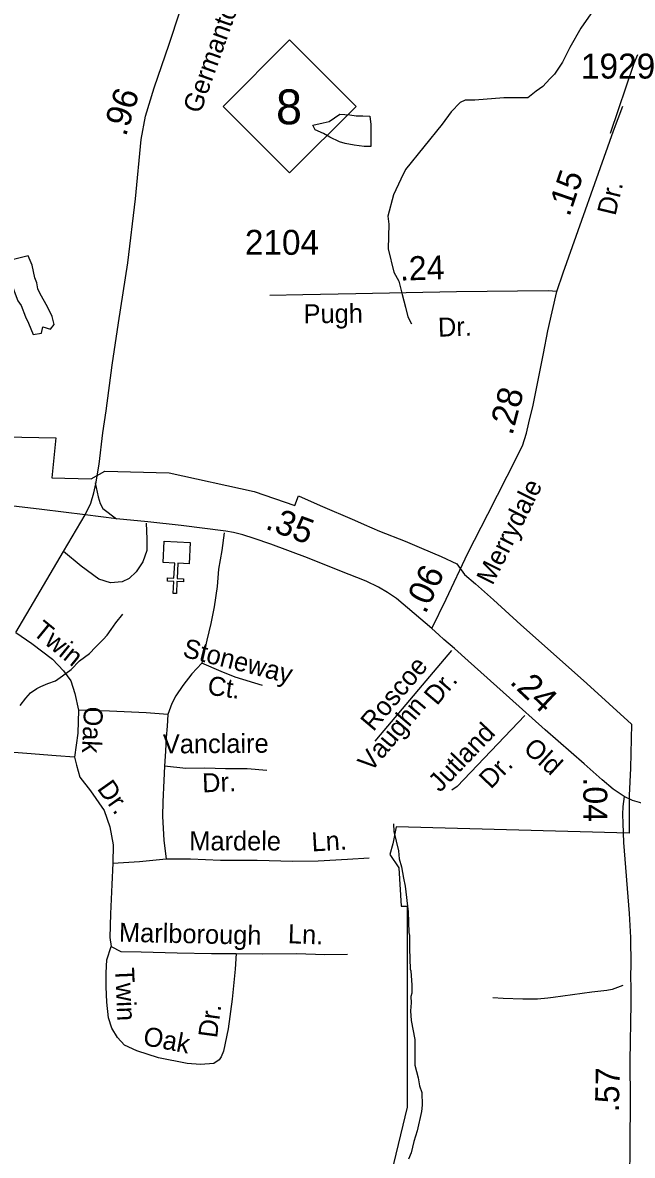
# Model space of a CAD drawing. Extents: x 1547597 to 1699558, y 810033 to 920809.
# Drawn here: x 1629465 to 1632517, y 888936 to 894609 of the extents above; entities that cross this region are included whole.
import ezdxf

# ---------------------------------------------------------------- set-up
doc = ezdxf.new("R2010")
doc.units = 0
for name, color, linetype in [('Exist Boundary Political City Limit New', 7, 'Continuous'), ('Exist Cultural Church CELL', 7, 'Continuous'), ('Exist Hydrographic Creek Single Shore', 7, 'Continuous'), ('Exist Hydrographic Misc Water Feature', 7, 'Continuous'), ('Exist Road Non-System Type 51', 7, 'Continuous'), ('Exist Road Non-System Type 51 Label', 7, 'Continuous'), ('Exist Road Primary NC Attributed', 7, 'Continuous'), ('Exist Road Primary NC Label', 7, 'Continuous'), ('Exist Road Primary NC Service Mileage Hundredths English Label', 7, 'Continuous'), ('Exist Road Primary NC Shield CELL', 7, 'Continuous'), ('Exist Road Primary NC Shield Number Label', 7, 'Continuous'), ('Exist Road Secondary Mileage Hundredths English Label', 7, 'Continuous'), ('Exist Road Secondary Type 51 Attributed', 7, 'Continuous'), ('Exist Road Secondary Type 51 Label', 7, 'Continuous'), ('Exist Road Secondary Type 51 Number Label', 7, 'Continuous'), ('Map Preparation Boundary City Limit Buffer Line', 7, 'Continuous')]:
    doc.layers.add(name, color=color, linetype=linetype)

msp = doc.modelspace()

# ---------------------------------------------------------------- linework, layer by layer
at = {"layer": 'Exist Boundary Political City Limit New'}
for points in [[(1628351.5, 892555), (1629630.8, 892530.4), (1629611.1, 892329.3), (1629807.2, 892324.4), (1629875.8, 892363.6), (1630197.7, 892354.7), (1630624.1, 892260.7)], [(1630624.1, 892260.7), (1630828.1, 892190.3), (1630846.3, 892239.2), (1630955, 892190.3), (1631125.4, 892117.7), (1631175.3, 892095.7), (1631251.9, 892063), (1631379.9, 892012.9), (1631461.5, 891976.7), (1631559.3, 891935), (1631639.1, 891898.7), (1631677.2, 891846.1), (1631731.5, 891799), (1631821.7, 891717.8), (1631959.5, 891592.7), (1632093.2, 891475.5), (1632289, 891299.6), (1632513.7, 891096.6), (1632507.8, 890876.2), (1632501.2, 890737.8), (1632501.2, 890698.2), (1632501.2, 890549.9), (1631334.5, 890581.8), (1631318.8, 890497.1), (1631303.5, 890442.8), (1631347.9, 890377), (1631360.5, 890183.9), (1631389, 890183.8), (1631389.5, 889178.4), (1631232.6, 888526)]]:
    msp.add_lwpolyline(points, dxfattribs=at)
at = {"layer": 'Exist Cultural Church CELL'}
msp.add_lwpolyline([(1630298.8, 891899.4), (1630241.9, 891902.2), (1630238.1, 891826.2), (1630270.1, 891824.5), (1630269.3, 891808.6), (1630237.3, 891810.2), (1630234.3, 891750.1), (1630218.3, 891750.9), (1630221.3, 891811), (1630189.3, 891812.6), (1630190.1, 891828.6), (1630222.1, 891827), (1630225.9, 891903), (1630168.4, 891906), (1630173.7, 892012.3), (1630304.2, 892005.8)], close=True, dxfattribs=at)
at = {"layer": 'Exist Hydrographic Creek Single Shore'}
msp.add_lwpolyline([(1629452.1, 891189.6), (1629480.3, 891225.5), (1629504.5, 891253.3), (1629536.6, 891275.2), (1629556.6, 891285.1), (1629590.6, 891299), (1629628.8, 891312.7), (1629664.9, 891338.6), (1629707, 891370.4), (1629749.2, 891412.3), (1629799.4, 891450), (1629829.5, 891481.9), (1629867.8, 891519.7), (1629887.9, 891541.6), (1629908, 891569.5), (1629932.1, 891603.5), (1629966.4, 891647.4)], dxfattribs=at)
at = {"layer": 'Exist Hydrographic Misc Water Feature'}
for points in [[(1632309.7, 894653), (1632258.6, 894581.9), (1632205, 894484.8), (1632167.8, 894411.4), (1632126.9, 894352.1), (1632104.6, 894328.5), (1632069.1, 894289.2), (1632035.4, 894266.8), (1631994.3, 894233.1), (1631874.5, 894233.1), (1631728.6, 894221.8), (1631680, 894221.8), (1631654.8, 894210.1), (1631610, 894162.9), (1631565.1, 894101.6), (1631380.7, 893873.6), (1631358.3, 893824.9), (1631320.8, 893746.3), (1631293.3, 893640.7), (1631298.6, 893600.7), (1631294.7, 893476.7), (1631323.3, 893359.9), (1631348.3, 893314.9), (1631365.6, 893247.3), (1631382.2, 893184.1), (1631393.4, 893135.9), (1631410.9, 893100.4)], [(1631203.6, 894141.5), (1631207.5, 894098.4), (1631208.3, 893988.3), (1631174.8, 893989.4), (1631125.2, 893994.9), (1631078.6, 894003.7), (1631050.6, 894011.8), (1631003, 894036.1), (1630970.2, 894054.2), (1630929.1, 894071.7), (1630917.3, 894095.5), (1630969.2, 894107.6), (1631000.1, 894113.7), (1631026.7, 894132.2), (1631052.9, 894151), (1631102.9, 894147.7), (1631133.7, 894142.9), (1631168.3, 894141.9), (1631203.6, 894141.5)], [(1629425, 893424.3), (1629393.5, 893417.4), (1629361.2, 893399.8), (1629394.2, 893337.3), (1629405.8, 893313.1), (1629423, 893264.8), (1629440.2, 893216.5), (1629457.8, 893192.2), (1629478.9, 893135.9), (1629494.4, 893103.6), (1629517.4, 893047.2), (1629559.6, 893054.5), (1629566, 893086.4), (1629603.9, 893073.8), (1629622.2, 893097.5), (1629612.9, 893137.7), (1629589.6, 893186.1), (1629552.7, 893250.7), (1629541.1, 893276.8), (1629535.6, 893306.9), (1629526, 893331), (1629513, 893395.3), (1629491.8, 893441.8), (1629425, 893424.3)], [(1631320.6, 890596.9), (1631323.6, 890557.9), (1631346.1, 890461.5), (1631349.5, 890421.4), (1631360.7, 890381.3), (1631371.9, 890325.1), (1631379.2, 890285), (1631395.1, 890156.7), (1631397.5, 890052.7), (1631401.1, 890036.7), (1631402.2, 889972.6), (1631404.4, 889868.6), (1631408.3, 889860.5), (1631413.1, 889788.5), (1631412.5, 889748.5), (1631408.2, 889732.6), (1631409.8, 889700.5), (1631407.1, 889660.6), (1631410.3, 889612.5), (1631428.7, 889516.1), (1631428.6, 889388.2), (1631445.6, 889323.9), (1631451, 889283.8), (1631462.5, 889251.6), (1631465.4, 889187.5), (1631460.9, 889155.7), (1631439.4, 889060), (1631422.5, 889006.3), (1631409.5, 888948.6), (1631397, 888916.8)]]:
    msp.add_lwpolyline(points, dxfattribs=at)
at = {"layer": 'Exist Road Non-System Type 51'}
for points in [[(1632543.5, 894447.3), (1632525.2, 894405.5), (1632405.9, 894053.3)], [(1629827.5, 892304.9), (1629842.7, 892234.8), (1629853, 892201.1), (1629866.1, 892176.5), (1629934, 892124.9)], [(1630082.8, 892102.2), (1630086, 892024.5), (1630086.4, 891965.9), (1630065.8, 891908.1), (1630033.4, 891858.5), (1629998.9, 891825), (1629962.7, 891809.3), (1629904.8, 891804.1), (1629846.9, 891822.6), (1629757.8, 891887.7), (1629668.6, 891960.5)], [(1630474.1, 892053.7), (1630461.2, 891966.3), (1630445, 891872.5), (1630438.5, 891785.1), (1630423.1, 891683.3), (1630406.2, 891600.6), (1630386.8, 891516.5), (1630361.9, 891401.8)], [(1629430.3, 891555.3), (1629511.6, 891500.5), (1629614.6, 891421.3), (1629669.9, 891362.8), (1629705.3, 891312.4), (1629726.6, 891250.1), (1629743.7, 891166)], [(1631611.5, 891464.6), (1631253.9, 891042), (1631227.5, 891010.3)], [(1630361.9, 891401.8), (1630312.4, 891348.2), (1630267.1, 891290), (1630231.5, 891238.2), (1630212.1, 891199.4), (1630191.4, 891145.1)], [(1630665.4, 891290.3), (1630528.9, 891332.1), (1630459.3, 891360), (1630361.9, 891401.8)], [(1629743.7, 891166), (1629740.4, 891050.2), (1629725.1, 890930.4)], [(1630191.4, 891145.1), (1630083.4, 891152.2), (1629899.5, 891160.2), (1629743.7, 891166)], [(1630191.4, 891145.1), (1630188.5, 891085.1), (1630184, 891029.1), (1630179.2, 890961.2), (1630174.5, 890885.2)], [(1631979.2, 891140), (1631640.1, 890784.4), (1631613.9, 890764.7)], [(1629725.1, 890930.4), (1629633.2, 890937.3), (1629485.4, 890949.1), (1629353.7, 890958.5)], [(1629725.1, 890930.4), (1629734.7, 890890.2), (1629751.9, 890830), (1629805.2, 890761.5), (1629872.2, 890662.8), (1629901.2, 890582.4), (1629918.2, 890492.2), (1629917.1, 890400.4)], [(1630174.5, 890885.2), (1630171.6, 890813.3), (1630166.5, 890707.5), (1630165.6, 890635.5), (1630172.3, 890513.5), (1630183.3, 890421.4)], [(1630687.7, 890864), (1630588.7, 890872.9), (1630480.7, 890872.1), (1630377.7, 890875.4), (1630281.9, 890874.6), (1630174.5, 890885.2)], [(1629917.1, 890400.4), (1630049.1, 890408.9), (1630183.3, 890421.4)], [(1630183.3, 890421.4), (1630305.1, 890421.9), (1630455.1, 890414.3), (1630639, 890414.1), (1630816.8, 890410.1), (1630944.9, 890410.7), (1631090.7, 890419), (1631199.3, 890425.8)], [(1629917.1, 890400.4), (1629911.9, 890292.4), (1629904.3, 890146.5), (1629901.1, 890026.7), (1629908.6, 889982.5)], [(1630533.9, 889947.6), (1630529.1, 889869.6), (1630513.4, 889717.9), (1630493.8, 889570.2), (1630470.5, 889458.4), (1630458.1, 889430.6), (1630448, 889414.6), (1630421.8, 889396.9), (1630355.9, 889391.7), (1630287.9, 889396.5), (1630144.2, 889424.2), (1630036.7, 889459.4), (1629975, 889488.1), (1629939.6, 889526.4), (1629912.1, 889572.6), (1629894.5, 889624.8), (1629885.5, 889703), (1629882.3, 889780.9), (1629883.1, 889850.9), (1629885.8, 889914.9), (1629908.6, 889982.5)], [(1629908.6, 889982.5), (1629956.3, 889958.1), (1630058.1, 889954.9), (1630237.9, 889950.8), (1630411, 889947.1), (1630533.9, 889947.6)], [(1630533.9, 889947.6), (1630665.7, 889946.1), (1630835.6, 889948.1), (1630977.6, 889942.6), (1631091.5, 889943.3)], [(1632469.5, 889786.6), (1632415.3, 889767.4), (1632389.1, 889761.8), (1632315.1, 889752.9), (1632120.7, 889727.6), (1632094.6, 889724.1), (1632043.1, 889719), (1631969.6, 889718.3), (1631870.6, 889721.3), (1631819.3, 889724.7)]]:
    msp.add_lwpolyline(points, dxfattribs=at)
at = {"layer": 'Exist Road Primary NC Attributed'}
for points in [[(1629777.5, 892143.7), (1629805.8, 892202.4), (1629822, 892254.4), (1629832, 892298.9), (1629848.6, 892398.5), (1629866.5, 892555.5), (1629883.5, 892665.3), (1629913.5, 892893.6), (1629944.3, 893105.4), (1629991.8, 893406.6), (1630029.3, 893726.1), (1630058.5, 894023.8), (1630079.7, 894141.5), (1630123.4, 894282.9), (1630197.7, 894502.1), (1630307.3, 894832.7)], [(1629777.5, 892143.7), (1629560.9, 892171), (1629406.5, 892189.3), (1629226.1, 892211.4), (1628986.2, 892243.3)], [(1629430.3, 891555.3), (1629536.1, 891734.1), (1629668.6, 891960.5), (1629777.5, 892143.7)], [(1631513.3, 891574.8), (1631336.9, 891724.8), (1631291.8, 891754.6), (1631245.9, 891782.4), (1631184.5, 891812.9), (1631053.2, 891863.7), (1630890.1, 891928.7), (1630707.6, 891996.9), (1630623.8, 892026.3), (1630567.4, 892044.1), (1630519.7, 892055.1), (1630481.4, 892062.4), (1630258, 892091.3), (1630092.3, 892108.6), (1629934, 892124.9), (1629777.5, 892143.7)], [(1632476.8, 890733.2), (1632420.7, 890770.4), (1632366.2, 890816.6), (1632275.4, 890896.8), (1632080.7, 891067.8), (1631902.6, 891228.2), (1631694.7, 891413.3), (1631627.1, 891474.1), (1631574.1, 891520.3), (1631548.4, 891543.3), (1631513.3, 891574.8)], [(1634514.9, 891045.7), (1634469.8, 891046.8), (1634434.5, 891045.2), (1634376.8, 891041), (1634313.9, 891036.8), (1634231, 891028.4), (1634160.7, 891020.6), (1634050.6, 891002.2), (1633945.2, 890980.2), (1633774.6, 890938.2), (1633561.2, 890886.3), (1633272.5, 890812.9), (1633161.9, 890784.1), (1633075.6, 890761), (1632950.3, 890729.5), (1632880.9, 890710.1), (1632839.5, 890701.8), (1632783.3, 890689.7), (1632710.1, 890680.8), (1632656.1, 890679.7), (1632602.6, 890688.1), (1632552.3, 890702.8), (1632517.7, 890713.3), (1632476.8, 890733.2)]]:
    msp.add_lwpolyline(points, dxfattribs=at)
at = {"layer": 'Exist Road Primary NC Shield CELL'}
msp.add_lwpolyline([(1630468, 894189.8), (1630801, 894522.8), (1631134, 894189.8), (1630801, 893856.8)], close=True, dxfattribs=at)
at = {"layer": 'Exist Road Secondary Type 51 Attributed'}
for points in [[(1632139.4, 893263.5), (1632170.1, 893357.1), (1632422.5, 894068.1), (1632468.7, 894191.8)], [(1632139.4, 893263.5), (1632095.9, 893265.8), (1631636.8, 893260.6), (1631133.4, 893250.6), (1630867.3, 893246.9), (1630702.9, 893242.2)], [(1631513.3, 891574.8), (1631585.9, 891721.1), (1631693.1, 891952.7), (1631793, 892147.4), (1631890.3, 892338.2), (1631967.7, 892489.8), (1631986.8, 892552.7), (1631998.3, 892605.7), (1632021.4, 892693.8), (1632071.7, 892952.8), (1632093.8, 893065), (1632115.5, 893161), (1632139.4, 893263.5)], [(1632476.8, 890733.2), (1632470, 890683.9), (1632467.9, 890643), (1632468.9, 890599.5), (1632470.5, 890551.8), (1632472.9, 890503), (1632501.2, 890147.5), (1632507.2, 890028), (1632509.8, 889888.5), (1632507.4, 889836.3), (1632509.8, 889770), (1632509.8, 889696.1), (1632504.5, 889410.4), (1632506.7, 889207.9), (1632504.6, 888995), (1632502.8, 888806.2)]]:
    msp.add_lwpolyline(points, dxfattribs=at)
at = {"layer": 'Map Preparation Boundary City Limit Buffer Line'}
for points in [[(1628351.5, 892555), (1629630.8, 892530.4), (1629611.1, 892329.3), (1629807.2, 892324.4), (1629875.8, 892363.6), (1630197.7, 892354.7), (1630624.1, 892260.7)], [(1630624.1, 892260.7), (1630828.1, 892190.3), (1630846.3, 892239.2), (1630955, 892190.3), (1631125.4, 892117.7), (1631175.3, 892095.7), (1631251.9, 892063), (1631379.9, 892012.9), (1631461.5, 891976.7), (1631559.3, 891935), (1631639.1, 891898.7), (1631677.2, 891846.1), (1631731.5, 891799), (1631821.7, 891717.8), (1631959.5, 891592.7), (1632093.2, 891475.5), (1632289, 891299.6), (1632513.7, 891096.6), (1632507.8, 890876.2), (1632501.2, 890737.8), (1632501.2, 890698.2), (1632501.2, 890549.9), (1631334.5, 890581.8), (1631318.8, 890497.1), (1631303.5, 890442.8), (1631347.9, 890377), (1631360.5, 890183.9), (1631389, 890183.8), (1631389.5, 889178.4), (1631232.6, 888526)]]:
    msp.add_lwpolyline(points, dxfattribs=at)

# ---------------------------------------------------------------- texts
at = {"layer": 'Exist Road Non-System Type 51 Label'}
for s, rotation, p in [('Twin', 320.77, (1629509.5, 891549.2)), ('Stoneway', 345.7763, (1630261.4, 891434.9)), ('Roscoe', 49.764, (1631220.4, 891055.2)), ('Ct.', 352.1218, (1630386.5, 891244.5)), ('Dr.', 49.764, (1631538.4, 891185.2)), ('Vaughn', 49.764, (1631207.2, 890851.4)), ('Oak', 267.3149, (1629772.6, 891185.9)), ('Jutland', 46.3692, (1631554.2, 890750.4)), ('Vanclaire', 0.4278, (1630167.1, 890949.1)), ('Dr.', 46.3692, (1631808.8, 890766.8)), ('Dr.', 305.4237, (1629834.4, 890772.9)), ('Dr.', 2.368, (1630365.3, 890753.9)), ('Mardele', 359.9581, (1630299.1, 890463.6)), ('Ln.', 3.2341, (1630913.7, 890458.2)), ('Marlborough', 358.7704, (1629946.3, 890006.3)), ('Ln.', 357.7873, (1630791.6, 889999)), ('Twin', 272.3679, (1629927.6, 889875.9)), ('Dr.', 82.4368, (1630437.6, 889521)), ('Oak', 349.0769, (1630063.1, 889490))]:
    msp.add_text(s, height=95, rotation=rotation, dxfattribs=at).set_placement(p)
at = {"layer": 'Exist Road Primary NC Label'}
for s, rotation, p in [('Germanton', 70.418, (1630354.2, 894149.6)), ('Old', 317.9263, (1631966.2, 890966.1))]:
    msp.add_text(s, height=95, rotation=rotation, dxfattribs=at).set_placement(p)
at = {"layer": 'Exist Road Primary NC Service Mileage Hundredths English Label'}
for s, rotation, p in [('.96', 72.828, (1629981.5, 894035.2)), ('.35', 339.5162, (1630674.6, 892076)), ('.24', 316.846, (1631898.2, 891303.1))]:
    msp.add_text(s, height=125, rotation=rotation, dxfattribs=at).set_placement(p)
at = {"layer": 'Exist Road Primary NC Shield Number Label'}
msp.add_text('8', height=175, dxfattribs=at).set_placement((1630733.2, 894100.1))
at = {"layer": 'Exist Road Secondary Mileage Hundredths English Label'}
for s, height, rotation, p in [('.15', 120, 71.2878, (1632201.7, 893633.5)), ('.24', 120, 1.7504, (1631355.3, 893317.2)), ('.28', 125, 75.3236, (1631916.1, 892538.4)), ('.06', 125, 65.1734, (1631481.3, 891643.7)), ('.04', 120, 270.1879, (1632271.4, 890828.7)), ('.57', 120, 88.6898, (1632449.4, 889151.7))]:
    msp.add_text(s, height=height, rotation=rotation, dxfattribs=at).set_placement(p)
at = {"layer": 'Exist Road Secondary Type 51 Label'}
for s, rotation, p in [('Dr.', 76.5284, (1632432, 893638.9)), ('Pugh', 0.5179, (1630871.7, 893103.6)), ('Dr.', 1.7504, (1631545.4, 893036.3)), ('Merrydale', 63.4399, (1631816.9, 891787.2))]:
    msp.add_text(s, height=95, rotation=rotation, dxfattribs=at).set_placement(p)
at = {"layer": 'Exist Road Secondary Type 51 Number Label'}
for s, p in [('1929', (1632259.8, 894329.3)), ('2104', (1630577.2, 893446.5))]:
    msp.add_text(s, height=125, dxfattribs=at).set_placement(p)

doc.saveas('drawing.dxf')
